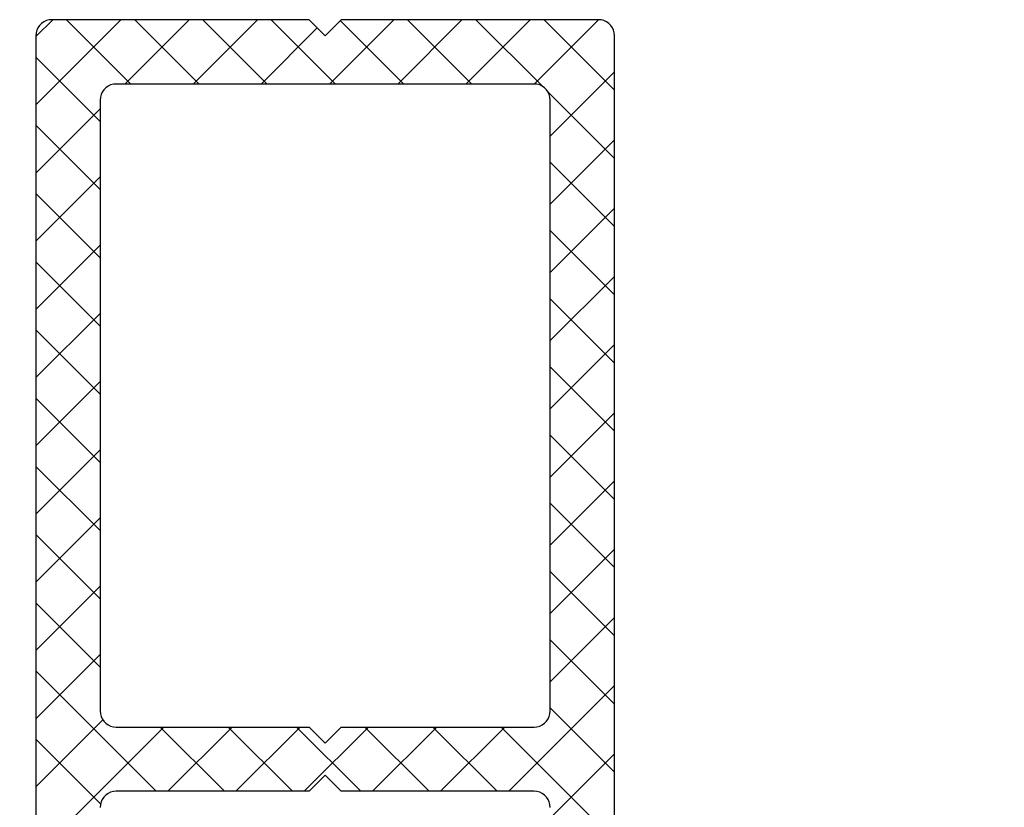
# Model space of a CAD drawing. Extents: x 4615668 to 9294084, y 5325188 to 10688993.
# Tile 336 of 656: x 4636947.76 to 4636950.83, y 5331431.67 to 5331434.12. Entities that reach past the tile are written whole.
import ezdxf

# ---------------------------------------------------------------- set-up
doc = ezdxf.new("R2010")
doc.units = 0
doc.header["$MEASUREMENT"] = 0
doc.layers.add('A_wymiary', color=152, linetype='Continuous', lineweight=5)
doc.layers.add('CrossSectionsProfils', color=7, linetype='Continuous')
doc.styles.add('wewn', font='arial.ttf', dxfattribs={"height": 12})
doc.dimstyles.new('Kopia 1do100 wew', dxfattribs={"dimscale": 0.5, "dimtxt": 8, "dimasz": 15, "dimexe": 20, "dimexo": 0, "dimgap": 5, "dimtad": 1, "dimdec": 0, "dimzin": 9, "dimtxsty": 'wewn', "dimblk": 'ARCHTICK', "dimcen": 3, "dimdle": 20, "dimclrd": 256, "dimclre": 256, "dimclrt": 256, "dimadec": 0, "dimazin": 2, "dimtfac": 1, "dimtdec": 0, "dimtix": 1, "dimtmove": 2, "dimatfit": 3, "dimldrblk": 'NONE', "dimfxl": 0, "dimtvp": 1, "dimtolj": 1, "dimtzin": 0, "dimlwd": 5, "dimlwe": 5, "dimarcsym": 0})

# ---------------------------------------------------------------- blocks, each defined once
blk = doc.blocks.new('Hatch84421', base_point=(385, 59))
at = {"layer": 'CrossSectionsProfils', "color": 253, "true_color": 0xadadad}
for p, q in [((0, 45.473), (0.527, 46)), ((0, 43.351), (2.649, 46)), ((2.958, 44), (0.958, 46)), ((2.77, 44), (4.77, 46)), ((5.079, 44), (3.079, 46)), ((4.891, 44), (6.891, 46)), ((7.2, 44), (5.2, 46)), ((9.322, 44), (7.322, 46)), ((9.134, 44), (11.134, 46)), ((11.443, 44), (9.471, 45.971)), ((11.255, 44), (13.255, 46)), ((13.564, 44), (11.564, 46)), ((13.377, 44), (15.377, 46)), ((15.756, 43.929), (13.685, 46)), ((15.498, 44), (17.498, 46)), ((18, 43.807), (15.807, 46)), ((7.013, 44), (8.756, 45.744)), ((2, 42.836), (0, 44.836)), ((16, 42.381), (18, 44.381)), ((18, 41.685), (15.929, 43.756)), ((0, 41.23), (2, 43.23)), ((2, 40.715), (0, 42.715)), ((16, 40.259), (18, 42.259)), ((18, 39.564), (16, 41.564)), ((0, 39.109), (2, 41.109)), ((2, 38.594), (0, 40.594)), ((16, 38.138), (18, 40.138)), ((18, 37.443), (16, 39.443)), ((0, 36.987), (2, 38.987)), ((2, 36.472), (0, 38.472)), ((16, 36.017), (18, 38.017)), ((18, 35.322), (16, 37.322)), ((0, 34.866), (2, 36.866)), ((2, 34.351), (0, 36.351)), ((16, 33.895), (18, 35.895)), ((18, 33.2), (16, 35.2)), ((0, 32.745), (2, 34.745)), ((2, 32.23), (0, 34.23)), ((16, 31.774), (18, 33.774)), ((18, 31.079), (16, 33.079)), ((0, 30.623), (2, 32.623)), ((2, 30.108), (0, 32.108)), ((16, 29.653), (18, 31.653)), ((18, 28.958), (16, 30.958)), ((0, 28.502), (2, 30.502)), ((2, 27.987), (0, 29.987)), ((16, 27.531), (18, 29.531)), ((18, 26.836), (16, 28.836)), ((0, 26.381), (2, 28.381)), ((2, 25.866), (0, 27.866)), ((16, 25.41), (18, 27.41)), ((18, 24.715), (16, 26.715)), ((0, 24.259), (2, 26.259)), ((3.744, 22), (0, 25.744)), ((14.711, 22), (18, 25.289)), ((18, 22.594), (16, 24.594)), ((0, 22.138), (2.084, 24.222)), ((0, 20.017), (3.983, 24)), ((5.866, 22), (3.866, 24)), ((4.105, 22), (6.105, 24)), ((7.987, 22), (5.987, 24)), ((6.226, 22), (8.226, 24)), ((10.108, 22), (8.108, 24)), ((8.347, 22), (10.347, 24)), ((12.23, 22), (10.23, 24)), ((10.469, 22), (12.469, 24)), ((14.351, 22), (12.351, 24)), ((12.59, 22), (14.59, 24)), ((18, 20.472), (14.472, 24)), ((2.012, 21.611), (0, 23.623)), ((16, 21.167), (18, 23.167))]:
    blk.add_line(p, q, dxfattribs=at)
blk = doc.blocks.new('_009248', base_point=(23, -2))
at = {"layer": 'CrossSectionsProfils', "color": 1}
for p, q in [((0.25, 45.933), (0.179, 45.883)), ((0.329, 45.97), (0.25, 45.933)), ((0.413, 45.992), (0.329, 45.97)), ((0.5, 46), (0.413, 45.992)), ((8.5, 46), (0.5, 46)), ((9, 45.5), (8.5, 46)), ((9.5, 46), (9, 45.5)), ((17.5, 46), (9.5, 46)), ((17.587, 45.992), (17.5, 46)), ((17.671, 45.97), (17.587, 45.992)), ((17.75, 45.933), (17.671, 45.97)), ((17.821, 45.883), (17.75, 45.933)), ((0.03, 45.671), (0.008, 45.587)), ((0.067, 45.75), (0.03, 45.671)), ((0.117, 45.821), (0.067, 45.75)), ((0.179, 45.883), (0.117, 45.821)), ((17.883, 45.821), (17.821, 45.883)), ((17.933, 45.75), (17.883, 45.821)), ((17.97, 45.671), (17.933, 45.75)), ((17.992, 45.587), (17.97, 45.671)), ((0.008, 45.587), (0, 45.5)), ((0, 45.5), (0, 0.5)), ((18, 45.5), (17.992, 45.587)), ((18, 0.5), (18, 45.5)), ((2.117, 43.821), (2.067, 43.75)), ((2.179, 43.883), (2.117, 43.821)), ((2.25, 43.933), (2.179, 43.883)), ((2.329, 43.97), (2.25, 43.933)), ((2.413, 43.992), (2.329, 43.97)), ((2.5, 44), (2.413, 43.992)), ((15.5, 44), (2.5, 44)), ((15.587, 43.992), (15.5, 44)), ((15.671, 43.97), (15.587, 43.992)), ((15.75, 43.933), (15.671, 43.97)), ((15.821, 43.883), (15.75, 43.933)), ((15.883, 43.821), (15.821, 43.883)), ((15.933, 43.75), (15.883, 43.821)), ((2.008, 43.587), (2, 43.5)), ((2, 43.5), (2, 24.5)), ((2.03, 43.671), (2.008, 43.587)), ((2.067, 43.75), (2.03, 43.671)), ((15.97, 43.671), (15.933, 43.75)), ((15.992, 43.587), (15.97, 43.671)), ((16, 43.5), (15.992, 43.587)), ((16, 24.5), (16, 43.5)), ((2, 24.5), (2.008, 24.413)), ((15.992, 24.413), (16, 24.5)), ((2.008, 24.413), (2.03, 24.329)), ((2.03, 24.329), (2.067, 24.25)), ((2.067, 24.25), (2.117, 24.179)), ((15.883, 24.179), (15.933, 24.25)), ((15.933, 24.25), (15.97, 24.329)), ((15.97, 24.329), (15.992, 24.413)), ((2.117, 24.179), (2.179, 24.117)), ((2.179, 24.117), (2.25, 24.067)), ((2.25, 24.067), (2.329, 24.03)), ((2.329, 24.03), (2.413, 24.008)), ((2.413, 24.008), (2.5, 24)), ((2.5, 24), (8.5, 24)), ((8.5, 24), (9, 23.5)), ((9, 23.5), (9.5, 24)), ((9.5, 24), (15.5, 24)), ((15.5, 24), (15.587, 24.008)), ((15.587, 24.008), (15.671, 24.03)), ((15.671, 24.03), (15.75, 24.067)), ((15.75, 24.067), (15.821, 24.117)), ((15.821, 24.117), (15.883, 24.179)), ((9, 22.5), (8.5, 22)), ((9.5, 22), (9, 22.5)), ((2.067, 21.75), (2.03, 21.671)), ((2.117, 21.821), (2.067, 21.75)), ((2.179, 21.883), (2.117, 21.821)), ((2.25, 21.933), (2.179, 21.883)), ((2.329, 21.97), (2.25, 21.933)), ((2.413, 21.992), (2.329, 21.97)), ((2.5, 22), (2.413, 21.992)), ((8.5, 22), (2.5, 22)), ((15.5, 22), (9.5, 22)), ((15.587, 21.992), (15.5, 22)), ((15.671, 21.97), (15.587, 21.992)), ((15.75, 21.933), (15.671, 21.97)), ((15.821, 21.883), (15.75, 21.933)), ((15.883, 21.821), (15.821, 21.883)), ((15.933, 21.75), (15.883, 21.821)), ((15.97, 21.671), (15.933, 21.75)), ((2.008, 21.587), (2, 21.5)), ((2.03, 21.671), (2.008, 21.587)), ((15.992, 21.587), (15.97, 21.671)), ((16, 21.5), (15.992, 21.587))]:
    blk.add_line(p, q, dxfattribs=at)
at = {"layer": 'CrossSectionsProfils'}
blk.add_blockref('Hatch84421', (385, 59), dxfattribs=at)
blk = doc.blocks.new('_ArchTick')
at = {"color": 0, "linetype": 'ByBlock', "const_width": 0.15}
blk.add_lwpolyline([(-0.5, -0.5), (0.5, 0.5)], dxfattribs=at)
blk = doc.blocks.new('*D5549')
at = {"layer": 'A_wymiary', "lineweight": 5, "ltscale": 40}
for p, q in [((4636893.316, 5331425.803), (4636893.316, 5331378.303)), ((4636949.3147, 5331425.803), (4636949.3147, 5331378.303)), ((4636883.316, 5331388.303), (4636959.3147, 5331388.303))]:
    blk.add_line(p, q, dxfattribs=at)
at = {"layer": 'Defpoints', "color": 0}
for p in [(4636893.316, 5331440.6968), (4636949.3147, 5331440.6968), (4636949.3147, 5331388.303)]:
    blk.add_point(p, dxfattribs=at)
at = {"layer": 'A_wymiary', "linetype": 'ByBlock', "lineweight": 5, "xscale": 7.5, "yscale": 7.5, "zscale": 7.5, "rotation": 180}
blk.add_blockref('_ArchTick', (4636893.316, 5331388.303), dxfattribs=at)
at = {"layer": 'A_wymiary', "linetype": 'ByBlock', "lineweight": 5, "xscale": 7.5, "yscale": 7.5, "zscale": 7.5}
blk.add_blockref('_ArchTick', (4636949.3147, 5331388.303), dxfattribs=at)
at = {"layer": 'A_wymiary', "ltscale": 40, "insert": (4636921.3154, 5331396.9299), "char_height": 12, "attachment_point": 5, "style": 'wewn'}
blk.add_mtext('\\A1;56', dxfattribs=at)
blk = doc.blocks.new('_None')

msp = doc.modelspace()

# ---------------------------------------------------------------- block references
at = {"layer": 'CrossSectionsProfils', "xscale": 0.1, "yscale": 0.1, "zscale": 0.1}
msp.add_blockref('_009248', (4636950.1147, 5331429.3246), dxfattribs=at)

# ---------------------------------------------------------------- dimensions: what is measured, and where the dimension line sits
at = {"layer": 'A_wymiary', "ltscale": 40}
dim = msp.add_linear_dim(base=(4636949.3147, 5331388.303), p1=(4636893.316, 5331440.6968), p2=(4636949.3147, 5331440.6968), dimstyle='Kopia 1do100 wew', dxfattribs=at)
dim.commit()
dim.dimension.update_dxf_attribs({"geometry": '*D5549', "text_midpoint": (4636921.3154, 5331396.9299)})

doc.saveas('drawing.dxf')
